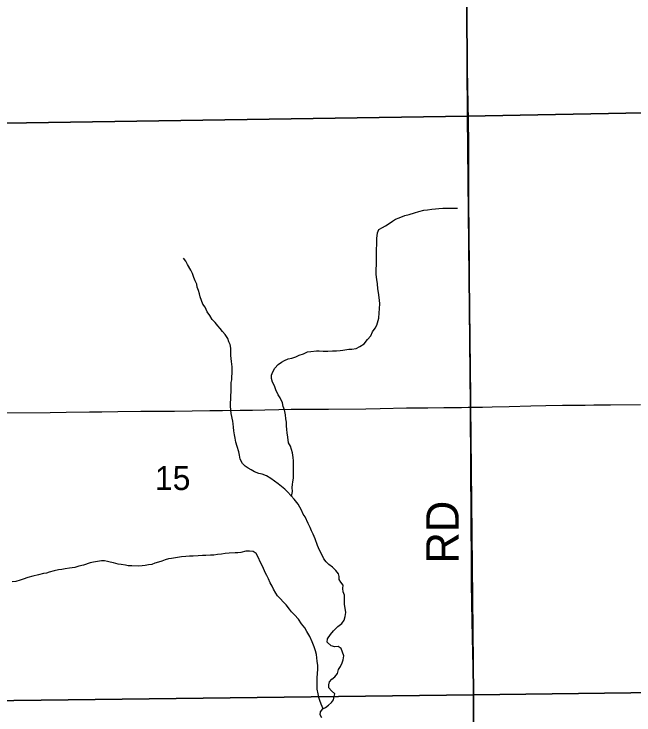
# Model space of a CAD drawing. Extents: x 1985906 to 2360102, y 891258 to 1222054.
# Drawn here: x 2156995 to 2162719, y 1009733 to 1016203 of the extents above; entities that cross this region are included whole.
import ezdxf

# ---------------------------------------------------------------- set-up
doc = ezdxf.new("R2010")
doc.units = 0
for name, color, linetype in [('GM_X_Minor_River', 7, 'Continuous'), ('GM_X_Section', 7, 'Continuous'), ('GM_X_Section_Text', 7, 'Continuous'), ('GM_X_Township_Road', 7, 'Continuous'), ('GM_X_Township_Road_Text', 7, 'Continuous')]:
    doc.layers.add(name, color=color, linetype=linetype)

msp = doc.modelspace()

# ---------------------------------------------------------------- linework, layer by layer
at = {"layer": 'GM_X_Minor_River'}
for points in [[(2159558.1, 1011751.1), (2159565.1, 1011796.9), (2159563, 1011833.1), (2159566.9, 1011859.2), (2159568.9, 1011885.3), (2159574.8, 1011919.4), (2159576.7, 1011957.6), (2159576.6, 1011993.7), (2159574.6, 1012019.8), (2159576.5, 1012051.9), (2159574.4, 1012080.1), (2159572.4, 1012110.2), (2159566.3, 1012152.3), (2159556.2, 1012184.4), (2159548.1, 1012214.5), (2159530.1, 1012246.6), (2159521.9, 1012298.8), (2159517.8, 1012336.9), (2159513.8, 1012367), (2159511.7, 1012403.2), (2159509.6, 1012435.3), (2159505.6, 1012465.4), (2159501.5, 1012503.5), (2159493.4, 1012549.7), (2159481.3, 1012581.8), (2159473.2, 1012615.9), (2159453.1, 1012660), (2159435, 1012688.1), (2159410.9, 1012734.2), (2159398.8, 1012770.3), (2159380.7, 1012806.4), (2159370.7, 1012838.5), (2159372.6, 1012868.7), (2159384.6, 1012900.8), (2159404.5, 1012935), (2159434.4, 1012967.2), (2159464.4, 1012991.3), (2159492.4, 1013005.5), (2159526.4, 1013019.6), (2159560.4, 1013027.7), (2159598.4, 1013037.8), (2159628.3, 1013054), (2159666.3, 1013068.1), (2159704.3, 1013084.3), (2159734.3, 1013088.3), (2159786.3, 1013094.5), (2159812.3, 1013094.6), (2159850.3, 1013092.6), (2159892.4, 1013092.7), (2159934.4, 1013094.8), (2159972.4, 1013094.9), (2160006.4, 1013099), (2160032.4, 1013101.1), (2160086.4, 1013109.2), (2160114.4, 1013111.3), (2160154.4, 1013117.4), (2160186.4, 1013133.6), (2160228.4, 1013159.8), (2160258.3, 1013198), (2160288.2, 1013232.2), (2160306.2, 1013268.4), (2160328.1, 1013304.6), (2160344, 1013332.7), (2160361.9, 1013395), (2160367.8, 1013445.2), (2160369.7, 1013481.3), (2160371.6, 1013531.5), (2160369.6, 1013557.6), (2160365.5, 1013587.8), (2160359.4, 1013633.9), (2160355.3, 1013668), (2160351.2, 1013712.2), (2160345.1, 1013752.3), (2160339, 1013798.5), (2160338.9, 1013850.7), (2160340.8, 1013884.8), (2160340.6, 1014013.4), (2160342.5, 1014041.5), (2160344.4, 1014067.6), (2160344.4, 1014095.7), (2160346.3, 1014131.8), (2160350.2, 1014184), (2160362.1, 1014214.2), (2160396.1, 1014232.3), (2160424.1, 1014248.5), (2160458, 1014270.6), (2160488, 1014290.8), (2160516, 1014310.9), (2160550, 1014321), (2160602, 1014343.2), (2160642, 1014353.4), (2160691.9, 1014367.5), (2160731.9, 1014379.7), (2160779.9, 1014391.8), (2160813.9, 1014395.9), (2160851.9, 1014402), (2160885.9, 1014406.2), (2160915.9, 1014408.2), (2160954, 1014412.3), (2161032, 1014412.5), (2161058, 1014412.6)], [(2161058, 1014412.6), (2161090, 1014412.7)], [(2158682.4, 1013708.3), (2158666.4, 1013740.4), (2158656.3, 1013770.5), (2158642.2, 1013808.6), (2158628.1, 1013838.7), (2158598, 1013892.8), (2158579.9, 1013920.9), (2158558.7, 1013949.8)], [(2159958.4, 1010362.3), (2159924.3, 1010370.2), (2159886.3, 1010404.3), (2159888.2, 1010436.4), (2159918.1, 1010474.6), (2159944.1, 1010508.8), (2159984, 1010551), (2160021.9, 1010577.2), (2160041.9, 1010607.4), (2160051.8, 1010643.6), (2160057.7, 1010679.7), (2160051.6, 1010717.9), (2160045.6, 1010752), (2160045.4, 1010840.3), (2160035.3, 1010870.4), (2160031.2, 1010900.5), (2160033.2, 1010930.7), (2160011.1, 1010958.7), (2159997, 1010984.8), (2159997, 1011010.9), (2159990.9, 1011037), (2159964.8, 1011067), (2159934.8, 1011097.1), (2159902.7, 1011121.1), (2159876.6, 1011147.1), (2159856.6, 1011173.2), (2159836.5, 1011215.3), (2159816.4, 1011253.4), (2159798.3, 1011297.5), (2159774.1, 1011357.7), (2159758, 1011401.8), (2159741.9, 1011431.9), (2159727.9, 1011464), (2159709.8, 1011502.1), (2159681.6, 1011562.3), (2159665.6, 1011588.3), (2159649.5, 1011622.4), (2159617.3, 1011678.6), (2159581.2, 1011724.7), (2159553.1, 1011756.8), (2159521, 1011792.8), (2159495, 1011818.9), (2159434.8, 1011866.9), (2159400.8, 1011890.9), (2159364.7, 1011914.9), (2159324.6, 1011940.9), (2159286.6, 1011954.9), (2159256.5, 1011962.9), (2159216.5, 1011976.8), (2159184.4, 1011996.8), (2159156.4, 1012010.8), (2159130.3, 1012030.8), (2159104.3, 1012054.9), (2159084.2, 1012095), (2159078.1, 1012131.1), (2159070, 1012161.2), (2159055.9, 1012211.4), (2159041.8, 1012251.5), (2159035.7, 1012287.6), (2159029.7, 1012317.7), (2159025.6, 1012355.9), (2159021.5, 1012390), (2159017.4, 1012420.1), (2159015.4, 1012446.2), (2159001.2, 1012516.4), (2158997.1, 1012550.6), (2158995.1, 1012582.7), (2158995, 1012612.8), (2158996.9, 1012650.9), (2158996.9, 1012677), (2158998.7, 1012723.2), (2158998.6, 1012801.5), (2159004.5, 1012827.7), (2159006.5, 1012857.8), (2159010.4, 1012883.9), (2159010.3, 1012914), (2159008.3, 1012948.1), (2159004.2, 1012996.3), (2159000.1, 1013022.4), (2158998, 1013050.5), (2158998, 1013090.7), (2158995.9, 1013118.8), (2158989.8, 1013152.9), (2158977.7, 1013179), (2158967.7, 1013207), (2158943.6, 1013245.1), (2158919.5, 1013273.2), (2158897.4, 1013299.2), (2158875.4, 1013325.3), (2158851.3, 1013355.3), (2158825.2, 1013383.4), (2158803.1, 1013419.5), (2158777, 1013455.6), (2158759, 1013497.7), (2158738.9, 1013525.8), (2158726.8, 1013559.9), (2158712.7, 1013591.9), (2158706.7, 1013620), (2158696.6, 1013652.2), (2158686.5, 1013682.2), (2158682.4, 1013708.3)], [(2159848.7, 1009791.2), (2159829.5, 1009833.9), (2159819.4, 1009866), (2159809.3, 1009894.1), (2159803.3, 1009928.2), (2159795.2, 1009970.4), (2159793.1, 1010004.5), (2159792.9, 1010080.8), (2159796.9, 1010110.9), (2159798.7, 1010161.1), (2159798.7, 1010189.2), (2159794.6, 1010229.4), (2159790.5, 1010261.5), (2159786.5, 1010291.6), (2159778.4, 1010325.7), (2159766.3, 1010361.8), (2159748.2, 1010408), (2159726.1, 1010458.1), (2159699.9, 1010504.2), (2159679.9, 1010536.3), (2159649.8, 1010574.4), (2159621.7, 1010616.5), (2159583.6, 1010656.5), (2159557.5, 1010684.6), (2159537.4, 1010710.7), (2159507.3, 1010750.7), (2159481.2, 1010776.8), (2159455.2, 1010806.8), (2159429.1, 1010832.9), (2159411, 1010858.9), (2159390.9, 1010895), (2159376.9, 1010923.1), (2159360.8, 1010953.2), (2159344.7, 1010989.3), (2159330.6, 1011021.4), (2159314.6, 1011049.4), (2159292.4, 1011099.6), (2159274.4, 1011135.7), (2159246.2, 1011195.9), (2159230.1, 1011223.9), (2159202.1, 1011241.9), (2159170.1, 1011245.9), (2159136.1, 1011245.8), (2159090.1, 1011233.7), (2159062.1, 1011229.6), (2159036, 1011229.5), (2158982, 1011227.4), (2158944, 1011223.3), (2158910, 1011217.2), (2158874, 1011213.1), (2158840, 1011209), (2158808, 1011208.9), (2158766, 1011206.8), (2158733.9, 1011204.7), (2158695.9, 1011202.6), (2158649.9, 1011198.5), (2158613.9, 1011198.4), (2158579.9, 1011196.3), (2158539.9, 1011192.2), (2158485.9, 1011184.1), (2158449.9, 1011178), (2158419.9, 1011173.9), (2158389.9, 1011163.8), (2158359.9, 1011151.7), (2158327.9, 1011143.5), (2158293.9, 1011133.4), (2158265.9, 1011123.3), (2158237.9, 1011119.2), (2158205.9, 1011113.2), (2158177.9, 1011109.1), (2158141.9, 1011107), (2158083.8, 1011108.8), (2158049.8, 1011110.8), (2158023.8, 1011114.7), (2157983.8, 1011120.7), (2157957.7, 1011124.6), (2157911.7, 1011136.6), (2157883.7, 1011144.5), (2157857.6, 1011150.5), (2157829.6, 1011156.4), (2157803.6, 1011156.4), (2157765.6, 1011150.3), (2157727.6, 1011142.2), (2157697.6, 1011138.1), (2157635.6, 1011115.8), (2157593.6, 1011107.7), (2157555.6, 1011095.6), (2157505.6, 1011087.4), (2157465.6, 1011083.3), (2157435.6, 1011077.2), (2157405.6, 1011073.2), (2157365.6, 1011065), (2157319.6, 1011050.9), (2157293.6, 1011042.8), (2157267.6, 1011038.7), (2157219.6, 1011026.5), (2157167.6, 1011014.4), (2157123.6, 1011002.2), (2157077.6, 1010988.1), (2157051.6, 1010978), (2157011.7, 1010965.8)], [(2157011.7, 1010965.8), (2156977.6, 1010961.7)], [(2159835.8, 1009705.4), (2159821.7, 1009733.5), (2159823.6, 1009761.6), (2159845.6, 1009789.8), (2159871.6, 1009801.9), (2159899.5, 1009824), (2159925.5, 1009848.2), (2159943.5, 1009874.3), (2159951.4, 1009902.4), (2159957.3, 1009928.6), (2159927.3, 1009954.6), (2159901.2, 1009982.7), (2159901.1, 1010010.8), (2159907.1, 1010038.9), (2159929, 1010065), (2159957, 1010085.2), (2159980.9, 1010115.4), (2159990.9, 1010151.5), (2160010.8, 1010181.7), (2160024.7, 1010215.8), (2160032.7, 1010242), (2160038.6, 1010280.1), (2160016.4, 1010346.3), (2159988.4, 1010366.3), (2159958.4, 1010362.3)]]:
    msp.add_lwpolyline(points, dxfattribs=at)
at = {"layer": 'GM_X_Section'}
for points in [[(2161149.4, 1020530.8), (2166528.3, 1020607.7), (2166548.2, 1015362.6), (2161183.5, 1015259.7)], [(2155678.5, 1020445.1), (2161149.4, 1020530.8), (2161183.5, 1015259.7), (2155680.6, 1015177.8)], [(2161183.5, 1015259.7), (2166548.2, 1015362.6), (2166565.1, 1009987.4), (2161238.2, 1009918.9)], [(2155680.6, 1015177.8), (2161183.5, 1015259.7), (2161238.2, 1009918.9), (2155743.2, 1009853)], [(2161238.2, 1009918.9), (2166565.1, 1009987.4), (2166591.9, 1004620.3), (2161267.2, 1004531.8)], [(2155743.2, 1009853), (2161238.2, 1009918.9), (2161267.2, 1004531.8), (2155778.2, 1004472)]]:
    msp.add_lwpolyline(points, close=True, dxfattribs=at)
at = {"layer": 'GM_X_Township_Road'}
for points in [[(2161212.1, 1012573.5), (2161212.8, 1012690.4), (2161209.4, 1012920.3), (2161208.7, 1012986.2), (2161208.1, 1013149.1), (2161206.2, 1013279.8), (2161202.5, 1013411.1), (2161201.9, 1013558.8), (2161201.1, 1013739), (2161200.8, 1013852.4), (2161197.8, 1014196.7), (2161195.8, 1014459.7), (2161194.2, 1014704.3), (2161193.2, 1015016.5), (2161190.9, 1015213.9), (2161187.5, 1015376.8), (2161185.2, 1015524.4), (2161181.4, 1015704.4), (2161178.4, 1015850.6), (2161176.8, 1016130.3), (2161177.9, 1016261.5)], [(2161212.1, 1012573.5), (2161232.5, 1012573.9), (2161319.5, 1012575.1), (2161408.7, 1012576.1), (2161566.7, 1012581.2), (2161765.6, 1012585.7), (2161905.4, 1012588.5), (2162060.8, 1012591.5), (2162152.1, 1012593.3), (2162268, 1012594), (2162348.3, 1012594.8), (2162424.6, 1012595.5), (2162502.8, 1012596.8), (2162778.9, 1012600.2)], [(2156886.4, 1012523.6), (2157329.3, 1012526.1), (2157476.9, 1012527.3), (2157690.1, 1012530), (2157804.8, 1012531), (2157952.1, 1012534.4), (2158165, 1012537.2), (2158296.1, 1012538.3), (2158476.4, 1012537.8), (2158640.2, 1012541.2), (2158804, 1012543.6), (2158918.8, 1012545.2), (2159082.8, 1012545.5), (2159196.3, 1012547.7), (2159309.5, 1012549.2), (2159440.3, 1012552.3), (2159555.2, 1012556.3), (2159711.2, 1012556.7), (2159899.7, 1012557.4), (2160243.7, 1012559.7), (2160374.5, 1012563), (2160620.2, 1012567.3), (2160816.6, 1012569.3), (2160963.6, 1012570), (2161077, 1012571.8), (2161126.6, 1012572.5), (2161187.4, 1012573.3), (2161212.1, 1012573.5)], [(2161245.2, 1009200.2), (2161243.9, 1009351.5), (2161239.9, 1009597.5), (2161238.6, 1009694.8), (2161236.7, 1010038.9), (2161229, 1010448.7), (2161223.1, 1010760.8), (2161220.5, 1010957.2), (2161217.5, 1011251.7), (2161217.2, 1011416.3), (2161217.2, 1011563.9), (2161217.2, 1011662.6), (2161213.9, 1011924.2), (2161212.2, 1012152.4), (2161211.3, 1012436.6), (2161212.1, 1012573.5)]]:
    msp.add_lwpolyline(points, dxfattribs=at)

# ---------------------------------------------------------------- texts
at = {"layer": 'GM_X_Section_Text'}
msp.add_text('15', height=221, rotation=0.00001, dxfattribs=at).set_placement((2158295, 1011809.8))
at = {"layer": 'GM_X_Township_Road_Text'}
msp.add_text('RD', height=300, rotation=90, dxfattribs=at).set_placement((2161100.9, 1011131.3))

doc.saveas('drawing.dxf')
